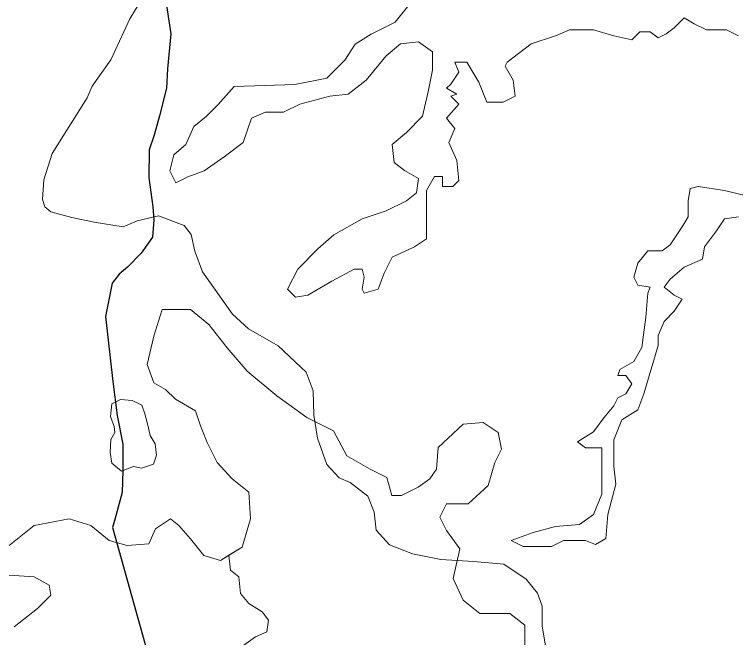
# Model space of a CAD drawing. Extents: x 553962 to 842807, y 8883888 to 9032388.
# Drawn here: x 753478 to 759202, y 8928016 to 8932964 of the extents above; entities that cross this region are included whole.
import ezdxf

# ---------------------------------------------------------------- set-up
doc = ezdxf.new("R2010")
doc.units = 0
doc.header["$LTSCALE"] = 160
doc.linetypes.add('MEDIUM_DASHED', pattern=[4.5, 3, -1.5])
for name, color, linetype, lineweight in [('15', 7, 'Continuous', 25), ('20', 7, 'MEDIUM_DASHED', 60), ('4', 7, 'Continuous', 13)]:
    doc.layers.add(name, color=color, linetype=linetype, lineweight=lineweight)

msp = doc.modelspace()

# ---------------------------------------------------------------- linework, layer by layer
at = {"layer": '15'}
for points in [[(754633.5, 8933365.9), (754718.1, 8932810.5)], [(754718.1, 8932810.5), (754691.6, 8932530.3), (754685.9, 8932377.5), (754629.1, 8932158.6), (754587.8, 8932005.8), (754546.6, 8931888.8), (754545.8, 8931669.7), (754575.5, 8931435.3), (754585.3, 8931333.4), (754574.6, 8931195.9), (754482.4, 8931068.7), (754375, 8930956.9), (754308.6, 8930900.9), (754252.3, 8930829.7), (754200.4, 8930564.9), (754259.6, 8930050.3), (754294.3, 8929780.3), (754339.3, 8929550.9), (754338.5, 8929342.1), (754332.8, 8929168.9), (754276, 8928965.2), (754255.3, 8928888.9), (755572.7, 8924174.4)]]:
    msp.add_lwpolyline(points, dxfattribs=at)
at = {"layer": '15', "lineweight": 13}
msp.add_lwpolyline([(757700.6, 8927899.4), (757665.7, 8928108.3), (757666.3, 8928266.2), (757631, 8928368.2), (757539.7, 8928480.4), (757361.8, 8928597.9), (757122.5, 8928618.7), (756862.7, 8928634.5), (756638.7, 8928680.7), (756455.6, 8928752.4), (756349.1, 8928869.7), (756334.3, 8929012.4), (756283.8, 8929139.8), (756141.6, 8929247.1), (756055.1, 8929282.9), (755958.7, 8929390.1), (755883.1, 8929599.1), (755853.2, 8929782.5), (755848.8, 8929976.1), (755793.3, 8930123.9), (755569.9, 8930333.2), (755336.1, 8930466.1), (755209.1, 8930583.5), (754970.9, 8930920.1), (754910.4, 8931083.2), (754880.3, 8931215.7), (754824.6, 8931287.2), (754621.1, 8931363.9), (754452.8, 8931323.5), (754340.6, 8931277.8), (754111.4, 8931313.9), (753933.3, 8931349.9), (753765.3, 8931396.1), (753719.6, 8931436.9), (753699.5, 8931493), (753710.2, 8931650.9), (753777.2, 8931859.6), (754053.9, 8932302.3), (754095, 8932393.9), (754243.5, 8932602.5), (754346.2, 8932826.4), (754392.5, 8932928.2), (754489.8, 8933086)], dxfattribs=at)
at = {"layer": '20'}
msp.add_open_spline([(753774.9, 8926261.4), (753812.7, 8926399.9), (753812, 8926558.8), (753709.5, 8926687.3), (753566, 8926867.3), (753376.7, 8926916.9), (753227, 8927050.3), (753014.8, 8927239.4), (752804.9, 8927430.3), (752597.6, 8927630.5), (752376.7, 8927843.7), (752192.2, 8928091.3), (752017.6, 8928334.1), (751956, 8928419.6), (752103.6, 8928574.9), (752029.9, 8928655), (751955.6, 8928735.8), (751801.6, 8928688.1), (751721.4, 8928753.8), (751652.2, 8928810.4), (751601.3, 8928901.2), (751523.9, 8928951.3), (751367.8, 8929052.4), (751185.2, 8929119.1), (751030.2, 8929222.8), (750931.1, 8929289.2), (750854.8, 8929393), (750746.4, 8929445), (750665, 8929484.1), (750582.4, 8929520.3), (750499.6, 8929556.1), (750413.3, 8929593.4), (750326.8, 8929630.1), (750240.4, 8929667.2), (750059.5, 8929745.1), (749875.6, 8929807.6), (749709.7, 8929926.4), (749552.8, 8930038.9), (749714.4, 8930314.8), (749771.5, 8930481.9), (749848.6, 8930707.8), (750077.8, 8930926.7), (750119.5, 8931152.3), (750152, 8931328.4), (750058.1, 8931532.9), (749922, 8931707.8), (749753.2, 8931924.7), (749391.3, 8931773.6), (749243.2, 8931979.4), (749032.7, 8932271.9), (748906.3, 8932592.6), (748823.6, 8932929.9), (748786.3, 8933082.2), (748758.3, 8933247.9), (748811.3, 8933399), (748934, 8933748.4), (749210.7, 8934002.5), (749514.7, 8934226), (749629.1, 8934310.1), (749795.5, 8934228.1), (749909.7, 8934329.8), (749982.5, 8934394.6), (750061.5, 8934468.6), (750045.4, 8934552), (750025.6, 8934654.5), (749991.4, 8934758.2), (749959, 8934860.6), (749901, 8935043.9), (749870.4, 8935232.4), (749773.9, 8935403.7), (749725.3, 8935490), (749619.5, 8935521), (749551.8, 8935588.9), (749459.7, 8935681.1), (749373.5, 8935781.5), (749280.2, 8935872.8), (749090.8, 8936058.2), (748862, 8936191), (748663.2, 8936378.9), (748545.5, 8936490.1), (748390.4, 8936617), (748404, 8936773.9), (748412.2, 8936868.5), (748420.5, 8936963.2), (748428.7, 8937057.8)], degree=3, dxfattribs=at)
at = {"layer": '4'}
for points in [[(756629, 8933062.8), (756501.1, 8932903.1), (756309.3, 8932807.4), (756181.5, 8932727.6), (756101.6, 8932599.9), (755957.8, 8932456.2), (755702.1, 8932408.3), (755222.6, 8932392.4), (755094.8, 8932248.7), (754998.9, 8932152.9), (754903, 8932073.1), (754839.1, 8931929.5), (754743.2, 8931849.7), (754711.2, 8931722), (754759.2, 8931626.2), (754855.1, 8931674.1), (754982.9, 8931722), (755142.7, 8931833.7)], [(756908.6, 8932138.8), (756972.5, 8932059), (756924.6, 8931947.3), (756988.5, 8931803.6), (757004.5, 8931644), (756956.6, 8931596.1), (756876.6, 8931596.1), (756876.6, 8931675.9), (756812.7, 8931675.9), (756748.8, 8931564.2), (756748.8, 8931356.7), (756748.8, 8931181.1), (756652.9, 8931117.3), (756477.1, 8931037.4), (756413.2, 8930909.8), (756365.2, 8930782.1), (756253.4, 8930750.1), (756237.4, 8930782.1), (756253.4, 8930877.8), (756237.4, 8930941.7), (756173.5, 8930941.7), (755997.7, 8930845.9), (755805.9, 8930734.2), (755710, 8930718.2), (755646.1, 8930782.1), (755726, 8930941.7), (755885.8, 8931101.3), (756013.7, 8931213), (756237.4, 8931340.7), (756429.2, 8931404.6), (756589, 8931484.4), (756668.9, 8931548.2), (756684.9, 8931660), (756573, 8931723.8), (756493.1, 8931787.7), (756477.1, 8931931.3), (756589, 8932027.1), (756716.8, 8932154.8), (756764.8, 8932362.3), (756796.7, 8932521.9), (756796.7, 8932665.6), (756684.9, 8932745.4), (756541, 8932729.4), (756429.2, 8932633.6), (756269.3, 8932442.1), (756125.5, 8932330.3), (755981.7, 8932314.4), (755742, 8932250.6), (755614.1, 8932186.7), (755470.3, 8932186.7), (755358.4, 8932138.8), (755294.5, 8931947.3), (755142.7, 8931833.7), (754982.9, 8931722), (754855.1, 8931674.1), (754759.2, 8931626.2), (754711.2, 8931722), (754743.2, 8931849.7), (754839.1, 8931929.5), (754903, 8932073.1), (754998.9, 8932152.9), (755094.8, 8932248.7), (755222.6, 8932392.4), (755702.1, 8932408.3), (755957.8, 8932456.2), (756101.6, 8932599.9), (756181.5, 8932727.6), (756309.3, 8932807.4), (756501.1, 8932903.1), (756629, 8933062.8)], [(759225.9, 8932793.2), (759130, 8932841.1), (758970.2, 8932841.1), (758874.3, 8932889), (758794.4, 8932936.9), (758714.5, 8932857.1), (758650.6, 8932809.2), (758586.6, 8932777.3), (758522.7, 8932825.2), (758442.8, 8932825.2), (758378.9, 8932761.3), (758235, 8932793.2), (758075.2, 8932841.1), (757883.5, 8932841.1), (757771.6, 8932793.2), (757579.8, 8932729.4), (757388, 8932585.7), (757372.1, 8932553.8), (757436, 8932442.1), (757452, 8932314.4), (757356.1, 8932266.5), (757228.2, 8932266.5), (757164.3, 8932426.1), (757068.4, 8932585.7), (756972.5, 8932585.7), (757004.5, 8932505.9), (756940.6, 8932410.2), (756908.6, 8932378.2), (756988.5, 8932330.3), (756940.6, 8932314.4), (757004.5, 8932250.6), (756908.6, 8932138.8)], [(758714.5, 8932857.1), (758794.4, 8932936.9), (758874.3, 8932889), (758970.2, 8932841.1), (759130, 8932841.1), (759225.9, 8932793.2)], [(756477.1, 8931037.4), (756652.9, 8931117.3), (756748.8, 8931181.1), (756748.8, 8931356.7), (756748.8, 8931564.2), (756812.7, 8931675.9), (756876.6, 8931675.9), (756876.6, 8931596.1), (756956.6, 8931596.1), (757004.5, 8931644), (756988.5, 8931803.6), (756924.6, 8931947.3), (756972.5, 8932059), (756908.6, 8932138.8), (757004.5, 8932250.6), (756940.6, 8932314.4), (756988.5, 8932330.3), (756908.6, 8932378.2), (756940.6, 8932410.2), (757004.5, 8932505.9), (756972.5, 8932585.7), (757068.4, 8932585.7), (757164.3, 8932426.1), (757228.2, 8932266.5), (757356.1, 8932266.5), (757452, 8932314.4), (757436, 8932442.1), (757372.1, 8932553.8), (757388, 8932585.7), (757579.8, 8932729.4), (757771.6, 8932793.2), (757883.5, 8932841.1), (758075.2, 8932841.1), (758235, 8932793.2), (758378.9, 8932761.3), (758442.8, 8932825.2), (758522.7, 8932825.2), (758586.6, 8932777.3), (758650.6, 8932809.2), (758714.5, 8932857.1)], [(755142.7, 8931833.7), (755294.5, 8931947.3), (755358.4, 8932138.8), (755470.3, 8932186.7), (755614.1, 8932186.7), (755742, 8932250.6), (755981.7, 8932314.4), (756125.5, 8932330.3), (756269.3, 8932442.1), (756429.2, 8932633.6), (756541, 8932729.4), (756684.9, 8932745.4), (756796.7, 8932665.6), (756796.7, 8932521.9), (756764.8, 8932362.3), (756716.8, 8932154.8), (756589, 8932027.1), (756477.1, 8931931.3), (756493.1, 8931787.7), (756573, 8931723.8), (756684.9, 8931660), (756668.9, 8931548.2), (756589, 8931484.4), (756429.2, 8931404.6), (756237.4, 8931340.7), (756013.7, 8931213), (755885.8, 8931101.3), (755726, 8930941.7), (755646.1, 8930782.1), (755710, 8930718.2), (755805.9, 8930734.2), (755997.7, 8930845.9), (756173.5, 8930941.7), (756237.4, 8930941.7), (756253.4, 8930877.8), (756237.4, 8930782.1), (756253.4, 8930750.1), (756365.2, 8930782.1), (756413.2, 8930909.8), (756477.1, 8931037.4)], [(757835.5, 8928786.8), (757739.6, 8928738.9), (757515.9, 8928738.9), (757420, 8928786.8), (757595.8, 8928850.7), (757771.6, 8928898.6), (757963.4, 8928914.5), (758075.2, 8928994.3), (758139.2, 8929153.9), (758139.2, 8929345.5), (758139.2, 8929473.2), (758139.2, 8929521.1), (758011.3, 8929521.1), (757947.4, 8929569), (758075.2, 8929648.8), (758155.1, 8929760.5), (758235, 8929856.3), (758267, 8929920.1), (758330.9, 8929952), (758378.9, 8930031.8), (758330.9, 8930095.7), (758267, 8930095.7), (758283, 8930143.6), (758394.8, 8930207.4), (758458.8, 8930319.2), (758490.7, 8930558.6), (758506.7, 8930750.1), (758522.7, 8930798), (758426.8, 8930814), (758394.8, 8930877.8), (758426.8, 8930989.6), (758506.7, 8931085.3), (758618.6, 8931085.3), (758682.5, 8931133.2), (758778.4, 8931276.9), (758826.3, 8931356.7), (758826.3, 8931484.4), (758842.3, 8931580.2), (758906.2, 8931596.1), (759114, 8931564.2), (759385.7, 8931500.3)], [(759385.7, 8931500.3), (759114, 8931564.2), (758906.2, 8931596.1), (758842.3, 8931580.2), (758826.3, 8931484.4), (758826.3, 8931356.7)], [(758826.3, 8931356.7), (758778.4, 8931276.9), (758682.5, 8931133.2), (758618.6, 8931085.3), (758506.7, 8931085.3), (758426.8, 8930989.6), (758394.8, 8930877.8), (758426.8, 8930814), (758522.7, 8930798), (758506.7, 8930750.1), (758490.7, 8930558.6), (758458.8, 8930319.2), (758394.8, 8930207.4), (758283, 8930143.6), (758267, 8930095.7), (758330.9, 8930095.7), (758378.9, 8930031.8), (758330.9, 8929952), (758267, 8929920.1), (758235, 8929856.3), (758155.1, 8929760.5), (758075.2, 8929648.8), (757947.4, 8929569), (758011.3, 8929521.1), (758139.2, 8929521.1), (758139.2, 8929473.2), (758139.2, 8929345.5), (758139.2, 8929153.9), (758075.2, 8928994.3), (757963.4, 8928914.5), (757771.6, 8928898.6), (757595.8, 8928850.7), (757420, 8928786.8), (757515.9, 8928738.9), (757739.6, 8928738.9), (757835.5, 8928786.8), (758011.3, 8928786.8), (758091.2, 8928754.9), (758171.1, 8928802.8), (758187.1, 8928994.3)], [(759225.9, 8931356.7), (759114, 8931340.7), (759050.1, 8931244.9), (758954.2, 8931117.3), (758938.2, 8931021.5), (758794.4, 8930957.6), (758682.5, 8930861.9), (758634.6, 8930798), (758714.5, 8930734.2), (758778.4, 8930702.2), (758714.5, 8930606.5), (758634.6, 8930526.7), (758586.6, 8930414.9), (758586.6, 8930335.1), (758474.8, 8929952), (758426.8, 8929824.3), (758299, 8929744.5), (758235, 8929584.9), (758235, 8929377.4), (758251, 8929233.8), (758187.1, 8928994.3), (758171.1, 8928802.8), (758091.2, 8928754.9), (758011.3, 8928786.8), (757835.5, 8928786.8)], [(758187.1, 8928994.3), (758251, 8929233.8), (758235, 8929377.4), (758235, 8929584.9), (758299, 8929744.5), (758426.8, 8929824.3), (758474.8, 8929952), (758586.6, 8930335.1), (758586.6, 8930414.9), (758634.6, 8930526.7), (758714.5, 8930606.5), (758778.4, 8930702.2), (758714.5, 8930734.2), (758634.6, 8930798), (758682.5, 8930861.9), (758794.4, 8930957.6), (758938.2, 8931021.5), (758954.2, 8931117.3), (759050.1, 8931244.9), (759114, 8931340.7), (759225.9, 8931356.7)], [(753436.6, 8928747.6), (753634.6, 8928905.8), (753911.8, 8928958.5), (754083.3, 8928905.8), (754228.5, 8928787.2), (754373.7, 8928747.6), (754545.3, 8928760.8), (754598.1, 8928879.4), (754716.9, 8928958.5), (754782.8, 8928905.8), (754875.2, 8928800.4), (754980.8, 8928668.5), (755112.8, 8928629), (755284.4, 8928734.4), (755350.4, 8928958.5), (755337.2, 8929169.5), (755205.2, 8929274.9), (755086.4, 8929406.8), (755007.2, 8929564.9), (754954.4, 8929696.8), (754914.8, 8929815.4), (754756.5, 8929907.7), (754677.3, 8929986.8), (754584.9, 8930039.5), (754532.1, 8930184.5), (754584.9, 8930408.6), (754650.9, 8930619.5), (754875.2, 8930619.5), (755020.4, 8930500.9), (755165.6, 8930316.3), (755324, 8930131.8), (755561.6, 8929934), (755799.1, 8929762.7), (756010.3, 8929657.2), (756115.9, 8929459.5), (756300.7, 8929354), (756432.7, 8929288.1), (756472.2, 8929143.1), (756551.4, 8929143.1), (756683.4, 8929209), (756775.8, 8929274.9), (756828.6, 8929354), (756841.8, 8929525.4), (757039.8, 8929709.9), (757198.2, 8929723.1)], [(756432.7, 8929288.1), (756300.7, 8929354), (756115.9, 8929459.5), (756010.3, 8929657.2), (755799.1, 8929762.7), (755561.6, 8929934), (755324, 8930131.8), (755165.6, 8930316.3), (755020.4, 8930500.9), (754875.2, 8930619.5), (754650.9, 8930619.5), (754584.9, 8930408.6), (754532.1, 8930184.5), (754584.9, 8930039.5), (754677.3, 8929986.8), (754756.5, 8929907.7), (754914.8, 8929815.4), (754954.4, 8929696.8), (755007.2, 8929564.9), (755086.4, 8929406.8), (755205.2, 8929274.9), (755337.2, 8929169.5), (755350.4, 8928958.5)], [(756907.8, 8929077.2), (757079.4, 8929077.2), (757237.8, 8929222.2), (757290.6, 8929406.8), (757343.3, 8929512.2), (757317, 8929644), (757198.2, 8929723.1), (757039.8, 8929709.9), (756841.8, 8929525.4), (756828.6, 8929354), (756775.8, 8929274.9), (756683.4, 8929209), (756551.4, 8929143.1), (756472.2, 8929143.1), (756432.7, 8929288.1), (756300.7, 8929354), (756115.9, 8929459.5), (756010.3, 8929657.2), (755799.1, 8929762.7), (755561.6, 8929934), (755324, 8930131.8), (755165.6, 8930316.3), (755020.4, 8930500.9), (754875.2, 8930619.5), (754650.9, 8930619.5), (754584.9, 8930408.6), (754532.1, 8930184.5), (754584.9, 8930039.5), (754677.3, 8929986.8), (754756.5, 8929907.7), (754914.8, 8929815.4), (754954.4, 8929696.8), (755007.2, 8929564.9), (755086.4, 8929406.8), (755205.2, 8929274.9), (755337.2, 8929169.5), (755350.4, 8928958.5), (755284.4, 8928734.4), (755178.4, 8928669.3), (755192, 8928549.9), (755258, 8928497.2), (755271.2, 8928365.3), (755337.2, 8928286.2), (755442.8, 8928220.3), (755495.6, 8928154.4), (755482.4, 8928062.1), (755390, 8928022.6), (755297.6, 8927956.7)], [(757528.1, 8927903.9), (757528.1, 8928114.9), (757409.3, 8928207.2), (757171.8, 8928207.2), (757039.8, 8928312.6), (756960.6, 8928484), (757013.4, 8928721.3), (756907.8, 8928866.3), (756855, 8928971.7), (756907.8, 8929077.2), (757079.4, 8929077.2), (757237.8, 8929222.2), (757290.6, 8929406.8), (757343.3, 8929512.2), (757317, 8929644), (757198.2, 8929723.1), (757039.8, 8929709.9), (756841.8, 8929525.4), (756828.6, 8929354), (756775.8, 8929274.9), (756683.4, 8929209), (756551.4, 8929143.1), (756472.2, 8929143.1), (756432.7, 8929288.1)], [(757198.2, 8929723.1), (757317, 8929644), (757343.3, 8929512.2), (757290.6, 8929406.8), (757237.8, 8929222.2), (757079.4, 8929077.2), (756907.8, 8929077.2), (756855, 8928971.7), (756907.8, 8928866.3), (757013.4, 8928721.3), (756960.6, 8928484), (757039.8, 8928312.6), (757171.8, 8928207.2), (757409.3, 8928207.2), (757528.1, 8928114.9), (757528.1, 8927903.9)], [(757053, 8926440.7), (757066.2, 8926533), (757026.6, 8926691.2), (757066.2, 8926783.4), (757039.8, 8926849.4), (756921, 8926954.8), (756907.8, 8927113), (756987, 8927244.8), (757198.2, 8927284.4), (757396.1, 8927152.6), (757567.7, 8927126.2), (757607.3, 8927205.3), (757580.9, 8927627.1), (757528.1, 8927903.9), (757528.1, 8928114.9), (757409.3, 8928207.2), (757171.8, 8928207.2), (757039.8, 8928312.6), (756960.6, 8928484), (757013.4, 8928721.3), (756907.8, 8928866.3), (756855, 8928971.7), (756907.8, 8929077.2)], [(755297.6, 8927956.7), (755390, 8928022.6), (755482.4, 8928062.1), (755495.6, 8928154.4), (755442.8, 8928220.3), (755337.2, 8928286.2), (755271.2, 8928365.3), (755258, 8928497.2), (755192, 8928549.9), (755178.4, 8928669.3), (755112.8, 8928629), (754980.8, 8928668.5), (754875.2, 8928800.4), (754782.8, 8928905.8), (754716.9, 8928958.5), (754598.1, 8928879.4), (754545.3, 8928760.8), (754373.7, 8928747.6), (754228.5, 8928787.2), (754083.3, 8928905.8), (753911.8, 8928958.5), (753634.6, 8928905.8), (753436.6, 8928747.6)], [(755350.4, 8928958.5), (755284.4, 8928734.4), (755178.4, 8928669.3), (755192, 8928549.9), (755258, 8928497.2), (755271.2, 8928365.3), (755337.2, 8928286.2), (755442.8, 8928220.3), (755495.6, 8928154.4), (755482.4, 8928062.1), (755390, 8928022.6), (755297.6, 8927956.7)], [(753476.2, 8928101.7), (753661, 8928246.7), (753766.6, 8928352.2), (753753.4, 8928431.2), (753634.6, 8928497.2), (753436.6, 8928510.3)], [(753436.6, 8928510.3), (753634.6, 8928497.2), (753753.4, 8928431.2), (753766.6, 8928352.2), (753661, 8928246.7), (753476.2, 8928101.7)]]:
    msp.add_lwpolyline(points, dxfattribs=at)
for points in [[(754553.9, 8929619.4), (754533.2, 8929712.2), (754512.6, 8929791.3), (754488.5, 8929860.1), (754412.7, 8929897.9), (754319.8, 8929904.8), (754250.9, 8929870.4), (754240.6, 8929770.7), (754268.1, 8929691.6), (754275, 8929643.5), (754244, 8929588.4), (754237.1, 8929485.3), (754250.9, 8929399.3), (754326.7, 8929337.4), (754423.1, 8929375.2), (754485, 8929361.5), (754581.4, 8929392.4), (754605.5, 8929464.6), (754595.2, 8929554.1)], [(754595.2, 8929554.1), (754605.5, 8929464.6), (754581.4, 8929392.4), (754485, 8929361.5), (754423.1, 8929375.2), (754326.7, 8929337.4), (754250.9, 8929399.3), (754237.1, 8929485.3), (754244, 8929588.4), (754275, 8929643.5), (754268.1, 8929691.6), (754240.6, 8929770.7), (754250.9, 8929870.4), (754319.8, 8929904.8), (754412.7, 8929897.9), (754488.5, 8929860.1), (754512.6, 8929791.3), (754533.2, 8929712.2), (754553.9, 8929619.4)]]:
    msp.add_lwpolyline(points, close=True, dxfattribs=at)

doc.saveas('drawing.dxf')
